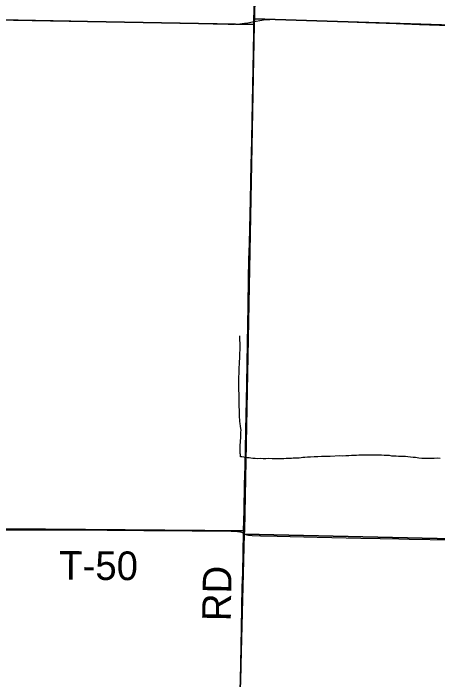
# Model space of a CAD drawing. Extents: x 2.4 to 73.1, y 4.5 to 25.6.
# Drawn here: x 30.338 to 30.759, y 23.516 to 24.177 of the extents above; entities that cross this region are included whole.
import ezdxf

# ---------------------------------------------------------------- set-up
doc = ezdxf.new("R2010")
doc.units = 0
for name, color, linetype in [('GM_X_County_Road', 7, 'Continuous'), ('GM_X_Interchange_Ramps', 7, 'Continuous'), ('GM_X_Minor_River', 7, 'Continuous'), ('GM_X_Section', 7, 'Continuous'), ('GM_X_Township', 7, 'Continuous'), ('GM_X_Township_Road', 7, 'Continuous'), ('GM_X_Township_Road_Text', 7, 'Continuous')]:
    doc.layers.add(name, color=color, linetype=linetype)

msp = doc.modelspace()

# ---------------------------------------------------------------- linework, layer by layer
at = {"layer": 'GM_X_County_Road'}
for points in [[(30.06292, 24.17656), (30.09655, 24.1759), (30.11645, 24.17553), (30.13975, 24.17501), (30.15716, 24.17453), (30.19662, 24.1735), (30.21496, 24.17304), (30.265, 24.17206), (30.30353, 24.17119), (30.34331, 24.17033), (30.37781, 24.16958), (30.39553, 24.1693), (30.43718, 24.16841), (30.50368, 24.16693), (30.52357, 24.16653), (30.53663, 24.16629), (30.55154, 24.166), (30.55774, 24.16607), (30.56299, 24.16635), (30.5676, 24.16683), (30.57095, 24.16739), (30.57549, 24.16835), (30.57714, 24.16869)], [(30.57714, 24.16869), (30.58496, 24.17008), (30.58864, 24.17052), (30.59265, 24.17075), (30.5976, 24.17079), (30.60754, 24.17057), (30.62928, 24.16975), (30.64451, 24.16924), (30.68799, 24.16754), (30.71813, 24.16655), (30.74112, 24.16566), (30.761, 24.16497), (30.78181, 24.16423), (30.80511, 24.16339), (30.83246, 24.16254), (30.8629, 24.16144), (30.89978, 24.16015), (30.93871, 24.15879), (30.95299, 24.15827), (30.97008, 24.15772), (30.99183, 24.15694), (31.03346, 24.15552), (31.07354, 24.15413), (31.08339, 24.15382)]]:
    msp.add_lwpolyline(points, dxfattribs=at)
at = {"layer": 'GM_X_Interchange_Ramps'}
msp.add_lwpolyline([(30.56371, 23.51305), (30.56405, 23.5317), (30.56472, 23.56712), (30.56547, 23.60784), (30.56589, 23.62213), (30.56668, 23.66152), (30.56673, 23.66409), (30.56724, 23.68335), (30.56778, 23.70946), (30.56816, 23.72811), (30.56929, 23.77938), (30.56954, 23.79244), (30.56991, 23.80922), (30.57066, 23.84962), (30.57121, 23.88661), (30.57176, 23.91364), (30.57211, 23.93229), (30.57245, 23.94845), (30.57282, 23.96337), (30.57349, 23.99165), (30.57433, 24.02708), (30.57456, 24.03733), (30.57483, 24.05162), (30.5752, 24.07058), (30.57551, 24.08829), (30.5763, 24.12186), (30.57656, 24.13896), (30.57686, 24.15885), (30.57702, 24.16897), (30.57722, 24.18122)], dxfattribs=at)
at = {"layer": 'GM_X_Minor_River'}
for points in [[(30.56366, 23.75117), (30.56369, 23.75326), (30.56392, 23.75534), (30.56395, 23.75743), (30.56398, 23.75952), (30.56401, 23.76142), (30.56423, 23.76331), (30.56407, 23.76522), (30.56373, 23.76731), (30.5632, 23.77017), (30.56304, 23.77207), (30.56288, 23.77397), (30.56272, 23.77587), (30.56275, 23.77777), (30.5626, 23.77986), (30.56263, 23.78195), (30.56266, 23.78404), (30.56251, 23.78632), (30.56235, 23.78842), (30.56238, 23.79032), (30.56242, 23.79297), (30.56246, 23.79487), (30.5625, 23.79734), (30.56235, 23.8), (30.56219, 23.80229), (30.56204, 23.80476), (30.56209, 23.80741), (30.56212, 23.80969), (30.56216, 23.81178), (30.56219, 23.81406), (30.56232, 23.82204), (30.56235, 23.82413), (30.56239, 23.82621), (30.56261, 23.82811), (30.56263, 23.82982), (30.56286, 23.83191), (30.56289, 23.83418), (30.56293, 23.83646), (30.56315, 23.83855), (30.56318, 23.84026), (30.56322, 23.84235), (30.56325, 23.84462), (30.56328, 23.84652), (30.56332, 23.84861), (30.56334, 23.85032), (30.56318, 23.85203), (30.56301, 23.85356), (30.56304, 23.85489), (30.56306, 23.85621), (30.56288, 23.85698), (30.56288, 23.85698)], [(30.76177, 23.73546), (30.75892, 23.7355), (30.75588, 23.73536), (30.75283, 23.73541), (30.74979, 23.73527), (30.74656, 23.73532), (30.74351, 23.73537), (30.74067, 23.73579), (30.73725, 23.73623), (30.73478, 23.73646), (30.73231, 23.73669), (30.72966, 23.73692), (30.72719, 23.73715), (30.7249, 23.73719), (30.72262, 23.73722), (30.72034, 23.73726), (30.71806, 23.73749), (30.71616, 23.73771), (30.71388, 23.73774), (30.71161, 23.73816), (30.70837, 23.73821), (30.7061, 23.73844), (30.70362, 23.73848), (30.70134, 23.73851), (30.69925, 23.73855), (30.69716, 23.73858), (30.69507, 23.73861), (30.69298, 23.73865), (30.69069, 23.73869), (30.68841, 23.73872), (30.68632, 23.73875), (30.68347, 23.73861), (30.68118, 23.73846), (30.67871, 23.73831), (30.67623, 23.73816), (30.67376, 23.7382), (30.6711, 23.73805), (30.66824, 23.73791), (30.66519, 23.73776), (30.66215, 23.73781), (30.65264, 23.7374), (30.64769, 23.73729), (30.64407, 23.73715), (30.64046, 23.73702), (30.63665, 23.73689), (30.63304, 23.73676), (30.62999, 23.73662), (30.62733, 23.73647), (30.62561, 23.73631), (30.62389, 23.73596), (30.62199, 23.7358), (30.62047, 23.73563), (30.61799, 23.73548), (30.6159, 23.73552), (30.61419, 23.73535), (30.61247, 23.73519), (30.61076, 23.73522), (30.60886, 23.73525), (30.60676, 23.73509), (30.60467, 23.73494), (30.6022, 23.73497), (30.59972, 23.73482), (30.59744, 23.73505), (30.59497, 23.7349), (30.59155, 23.73515), (30.58869, 23.735), (30.58622, 23.73504), (30.58375, 23.73527), (30.5809, 23.73513), (30.57824, 23.73536), (30.57577, 23.7354), (30.57406, 23.73562), (30.57216, 23.73584), (30.57045, 23.73605), (30.56875, 23.73627), (30.56685, 23.73668), (30.56514, 23.7369), (30.56381, 23.73711), (30.56364, 23.73825), (30.56366, 23.73939), (30.56349, 23.74034), (30.56352, 23.74224), (30.56334, 23.74339), (30.56337, 23.7449), (30.56321, 23.74662), (30.56343, 23.74889), (30.56366, 23.75117)]]:
    msp.add_lwpolyline(points, dxfattribs=at)
at = {"layer": 'GM_X_Section'}
for points in [[(30.08467, 24.67635), (30.5844, 24.66605), (30.57744, 24.17117), (30.5773, 24.16549), (30.06297, 24.17498)], [(30.5844, 24.66605), (31.05951, 24.65669), (31.08697, 24.65587), (31.08271, 24.15506), (30.57744, 24.17117)], [(30.06297, 24.17498), (30.5773, 24.16549), (30.56753, 23.66348), (30.0546, 23.66801)], [(30.57744, 24.17117), (31.08271, 24.15506), (31.06791, 23.649), (30.56745, 23.66026), (30.56753, 23.66348), (30.5773, 24.16549)], [(30.0546, 23.66801), (30.56753, 23.66348), (30.56745, 23.66026), (30.55466, 23.16723), (30.55431, 23.16022), (30.04412, 23.1681)], [(30.56745, 23.66026), (31.06791, 23.649), (31.0521, 23.14884), (30.55466, 23.16723)]]:
    msp.add_lwpolyline(points, close=True, dxfattribs=at)
at = {"layer": 'GM_X_Township'}
msp.add_lwpolyline([(30.57722, 24.18122), (30.57702, 24.16897), (30.57686, 24.15885), (30.57656, 24.13896), (30.5763, 24.12186), (30.57551, 24.08829), (30.5752, 24.07058), (30.57483, 24.05162), (30.57456, 24.03733), (30.57433, 24.02708), (30.57349, 23.99165), (30.57282, 23.96337), (30.57245, 23.94845), (30.57211, 23.93229), (30.57176, 23.91364), (30.57121, 23.88661), (30.57066, 23.84962), (30.56991, 23.80922), (30.56954, 23.79244), (30.56929, 23.77938), (30.56816, 23.72811), (30.56778, 23.70946), (30.56724, 23.68335), (30.56673, 23.66409), (30.56668, 23.66152), (30.56589, 23.62213), (30.56547, 23.60784), (30.56472, 23.56712), (30.56405, 23.5317), (30.56371, 23.51305)], dxfattribs=at)
at = {"layer": 'GM_X_Township_Road'}
for points in [[(30.57714, 24.16869), (30.57734, 24.18094), (30.57846, 24.22756), (30.57879, 24.25056), (30.57921, 24.27605), (30.57971, 24.30153), (30.58025, 24.33137), (30.5803, 24.33338)], [(30.5668, 23.66124), (30.56685, 23.66381), (30.56736, 23.68308), (30.5679, 23.70919), (30.56828, 23.72783), (30.56941, 23.77911), (30.56966, 23.79216), (30.57002, 23.80894), (30.57078, 23.84935), (30.57132, 23.88633), (30.57188, 23.91337), (30.57222, 23.93202), (30.57257, 23.94817), (30.57294, 23.96309), (30.57361, 23.99137), (30.57445, 24.0268), (30.57468, 24.03705), (30.57495, 24.05134), (30.57532, 24.0703), (30.57563, 24.08802), (30.57642, 24.12158), (30.57668, 24.13868), (30.57697, 24.15857), (30.57714, 24.16869)], [(30.32558, 23.66461), (30.36444, 23.66457), (30.38588, 23.66461), (30.40049, 23.66445), (30.43158, 23.66419), (30.46795, 23.66396), (30.48256, 23.66393), (30.49872, 23.66385), (30.51582, 23.66375), (30.53478, 23.66358), (30.55437, 23.66334), (30.56088, 23.66303), (30.56213, 23.66292), (30.56291, 23.66275), (30.56398, 23.66247), (30.56476, 23.66222), (30.56579, 23.6618), (30.5668, 23.66124)], [(30.55636, 23.18985), (30.55629, 23.19027), (30.55618, 23.1924), (30.5562, 23.19601), (30.55663, 23.2073), (30.55723, 23.22873), (30.55755, 23.24397), (30.55787, 23.25826), (30.55855, 23.28716), (30.55904, 23.3114), (30.55932, 23.32725), (30.55969, 23.34403), (30.56085, 23.37789), (30.56107, 23.39064), (30.56175, 23.41861), (30.56383, 23.51277), (30.56417, 23.53142), (30.56484, 23.56685), (30.56559, 23.60756), (30.566, 23.62185), (30.5668, 23.66124)], [(30.5668, 23.66124), (30.569, 23.66008), (30.56996, 23.65968), (30.57032, 23.65958), (30.57152, 23.65939), (30.57514, 23.65908), (30.58351, 23.6587), (30.59997, 23.65826), (30.61302, 23.65801), (30.63975, 23.65743), (30.68294, 23.65646), (30.70221, 23.65602), (30.72054, 23.65563), (30.73111, 23.65544), (30.77213, 23.65466)]]:
    msp.add_lwpolyline(points, dxfattribs=at)

# ---------------------------------------------------------------- texts
at = {"layer": 'GM_X_Township_Road_Text'}
for s, rotation, p in [('T-50', 359.64491, (30.38383, 23.61515)), ('RD', 89.01184, (30.55401, 23.57381))]:
    msp.add_text(s, height=0.028409, rotation=rotation, dxfattribs=at).set_placement(p)

doc.saveas('drawing.dxf')
